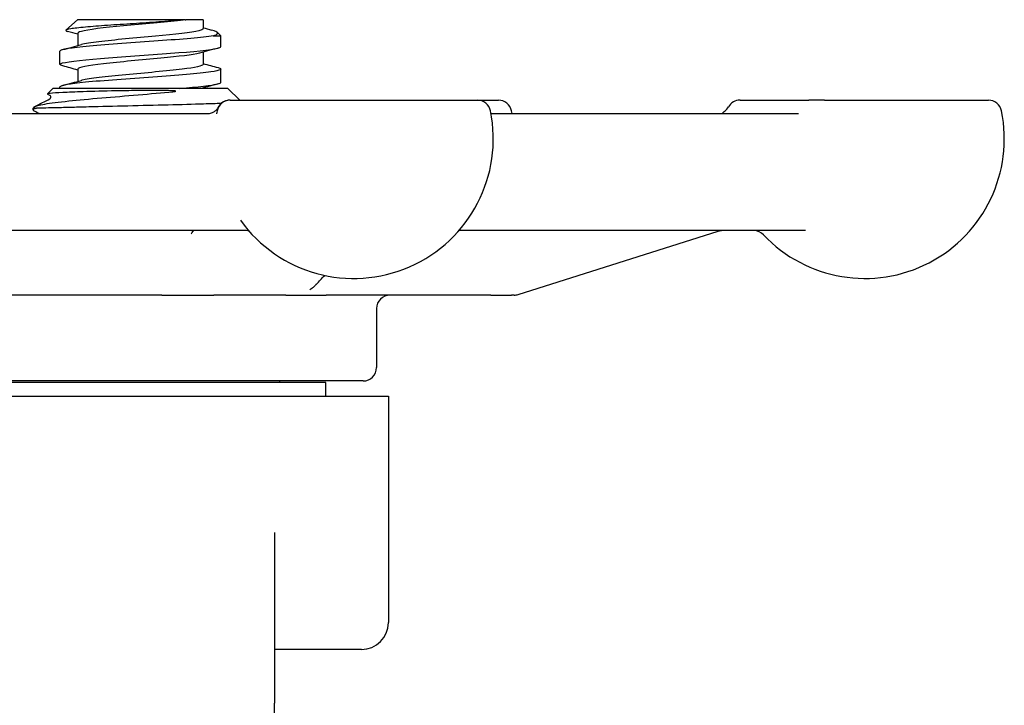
# Model space of a CAD drawing. Header units: inches. Extents: x 5 to 1128, y -85 to 748.
# Tile 492 of 656: x 618.56 to 620.86, y 343.03 to 344.62. Entities that reach past the tile are written whole.
import ezdxf

# ---------------------------------------------------------------- set-up
doc = ezdxf.new("R2010")
doc.units = ezdxf.units.IN
doc.header["$LTSCALE"] = 32
doc.header["$MEASUREMENT"] = 0
doc.layers.add('Visible (ANSI)', color=7, linetype='Continuous', lineweight=30)

msp = doc.modelspace()

# ---------------------------------------------------------------- linework, layer by layer
at = {"layer": 'Visible (ANSI)'}
for p, q in [((618.69618, 344.62229), (618.66969, 344.59782)), ((618.94758, 344.62229), (618.69618, 344.62229)), ((618.94758, 344.62229), (618.94901, 344.62229)), ((618.98897, 344.62229), (618.94901, 344.62229)), ((618.98897, 344.62229), (618.98897, 344.60146)), ((618.6973, 344.59069), (618.6973, 344.56202)), ((619.01266, 344.58483), (619.03063, 344.58483)), ((619.02184, 344.59296), (619.03063, 344.58483)), ((619.03063, 344.55979), (619.03063, 344.58483)), ((618.65563, 344.51813), (618.65563, 344.54902)), ((618.98897, 344.54679), (618.98897, 344.51813)), ((618.6973, 344.50735), (618.6973, 344.47869)), ((619.03063, 344.47646), (619.03063, 344.50735)), ((618.63928, 344.46242), (618.62633, 344.44947)), ((618.63219, 344.44606), (618.62654, 344.44901)), ((619.04698, 344.46242), (618.63928, 344.46242)), ((618.65563, 344.46242), (618.65563, 344.46568)), ((618.98897, 344.46346), (618.98897, 344.46242)), ((619.04698, 344.46242), (619.07448, 344.43492)), ((619.0522, 344.43492), (619.0518, 344.43492)), ((619.0522, 344.43492), (619.62783, 344.43492)), ((619.62783, 344.43492), (619.67687, 344.43492)), ((620.23987, 344.43492), (620.4002, 344.43492)), ((620.43673, 344.43492), (620.4002, 344.43492)), ((620.43673, 344.43492), (620.81825, 344.43492)), ((617.76405, 344.40367), (618.99923, 344.40367)), ((618.59313, 344.41404), (618.59313, 344.41463)), ((618.59576, 344.4189), (618.59381, 344.41695)), ((618.59743, 344.41627), (618.60099, 344.41627)), ((619.65967, 344.40367), (620.37593, 344.40367)), ((619.08927, 344.13117), (617.69998, 344.13117)), ((620.39269, 344.13117), (619.58484, 344.13117)), ((619.72273, 343.98262), (620.18854, 344.12972)), ((618.89284, 343.98117), (618.28816, 343.98117)), ((618.89284, 343.98117), (619.01423, 343.98117)), ((619.18188, 343.98117), (619.01423, 343.98117)), ((619.18188, 343.98117), (619.27608, 343.98117)), ((619.65955, 343.98117), (619.27608, 343.98117)), ((619.65955, 343.98117), (619.70744, 343.98117)), ((619.71332, 343.98117), (619.70744, 343.98117)), ((619.39313, 343.94992), (619.39313, 343.81242)), ((619.36188, 343.78117), (618.32438, 343.78117)), ((619.27488, 343.77742), (618.41138, 343.77742)), ((619.16813, 343.77742), (619.16813, 343.78117)), ((619.27488, 343.74617), (619.27488, 343.77742)), ((618.26563, 343.74617), (619.42063, 343.74617)), ((619.42063, 343.74617), (619.42063, 343.21867)), ((619.15563, 343.42808), (619.15563, 343.03117)), ((619.35813, 343.15617), (619.15563, 343.15617)), ((619.15563, 342.02117), (619.15563, 343.03117))]:
    msp.add_line(p, q, dxfattribs=at)
for centre, radius, start, end in [((619.0522, 344.40367), 0.03125, 90, 168.46304), ((619.05179, 344.40367), 0.03125, 90, 154.03741), ((619.62783, 344.40367), 0.03125, 11.53696, 90), ((619.67687, 344.40367), 0.03125, 11.53696, 90), ((620.23987, 344.40367), 0.03125, 90, 150), ((620.81825, 344.40367), 0.03125, 11.53696, 90), ((619.34002, 344.34492), 0.325, 168.46304, 169.61462), ((619.34002, 344.34492), 0.325, 215.65173, 11.53696), ((619.38906, 344.34492), 0.325, 10.41457, 11.53696), ((620.18574, 344.43492), 0.03125, 307.9089, 330), ((620.53044, 344.34492), 0.325, 223.44984, 11.53696), ((620.19795, 344.09992), 0.03125, 90, 107.52557), ((620.27181, 344.09992), 0.03125, 43.44984, 90), ((619.42438, 343.94992), 0.03125, 90, 180), ((619.71332, 344.01242), 0.03125, 270, 287.52557), ((619.36188, 343.81242), 0.03125, 270, 0), ((619.35813, 343.21867), 0.0625, 270, 0)]:
    msp.add_arc(centre, radius, start, end, dxfattribs=at)
for points, knots in [([(618.94758, 344.62229), (618.93978, 344.62145), (618.93088, 344.62061), (618.9102, 344.61885), (618.89832, 344.61794), (618.86688, 344.61567), (618.84679, 344.61434), (618.80594, 344.61165), (618.78558, 344.61032), (618.74729, 344.60762), (618.72982, 344.60629), (618.7002, 344.6036), (618.68851, 344.60227), (618.67265, 344.59957), (618.66885, 344.59824), (618.66966, 344.59623), (618.67106, 344.59556), (618.67353, 344.5949)], [-1.5503297, -1.5503297, -1.5503297, -1.5503297, -1.4577971, -1.4577971, -1.3550285, -1.3550285, -1.200467, -1.200467, -1.0416694, -1.0416694, -0.8786368, -0.8786368, -0.7113708, -0.7113708, -0.5398726, -0.5398726, -0.4524454, -0.4524454, -0.4524454, -0.4524454]), ([(618.94901, 344.62229), (618.9167, 344.61802), (618.8672, 344.61375), (618.82078, 344.60948), (618.77436, 344.60521), (618.73231, 344.60093), (618.71186, 344.59666), (618.70232, 344.59467), (618.6976, 344.59268), (618.69762, 344.59069)], [5.4707142, 5.4707142, 5.4707142, 5.4707142, 6.4370964, 6.4370964, 6.4370964, 7.4033745, 7.4033745, 7.4033745, 7.8539816, 7.8539816, 7.8539816, 7.8539816]), ([(619.01266, 344.58483), (618.98843, 344.58082), (618.93972, 344.57681), (618.88439, 344.57279), (618.82906, 344.56878), (618.76832, 344.56477), (618.72442, 344.56076), (618.68159, 344.55684), (618.6557, 344.55293), (618.65564, 344.54902)], [5.153766, 5.153766, 5.153766, 5.153766, 6.061332, 6.061332, 6.061332, 6.968806, 6.968806, 6.968806, 7.8539816, 7.8539816, 7.8539816, 7.8539816]), ([(618.98868, 344.60146), (618.98876, 344.59986), (618.98574, 344.59826), (618.9795, 344.59666), (618.96285, 344.59238), (618.9237, 344.58811), (618.87809, 344.58384), (618.83248, 344.57957), (618.78169, 344.57529), (618.74651, 344.57102), (618.728, 344.56877), (618.71408, 344.56653), (618.70586, 344.56428)], [4.712389, 4.712389, 4.712389, 4.712389, 5.0747039, 5.0747039, 5.0747039, 6.041129, 6.041129, 6.041129, 7.0074496, 7.0074496, 7.0074496, 7.515828, 7.515828, 7.515828, 7.515828]), ([(619.01266, 344.58483), (619.01815, 344.58646), (619.0215, 344.5881), (619.02364, 344.59146), (619.02238, 344.59317), (619.01642, 344.59602), (619.01314, 344.59714), (619.00895, 344.59827)], [-0.89666376, -0.89666376, -0.89666376, -0.89666376, -0.7697294, -0.7697294, -0.64162523, -0.64162523, -0.55966115, -0.55966115, -0.55966115, -0.55966115]), ([(618.66259, 344.51459), (618.65406, 344.51689), (618.65347, 344.5192), (618.66168, 344.52151), (618.67599, 344.52552), (618.71666, 344.52954), (618.76878, 344.53355), (618.82073, 344.53756), (618.88293, 344.54156), (618.93265, 344.54556), (618.98278, 344.5496), (619.01912, 344.55363), (619.02823, 344.55767), (619.02983, 344.55838), (619.03058, 344.55909), (619.03053, 344.55979)], [-14.4041511, -14.4041511, -14.4041511, -14.4041511, -13.8824397, -13.8824397, -13.8824397, -12.9741281, -12.9741281, -12.9741281, -12.0686207, -12.0686207, -12.0686207, -11.1558883, -11.1558883, -11.1558883, -10.9955743, -10.9955743, -10.9955743, -10.9955743]), ([(618.98069, 344.54453), (618.96604, 344.54055), (618.9321, 344.53658), (618.89074, 344.5326), (618.84637, 344.52833), (618.79469, 344.52406), (618.75685, 344.51979), (618.7201, 344.51564), (618.69739, 344.5115), (618.6973, 344.50735)], [11.3337279, 11.3337279, 11.3337279, 11.3337279, 12.2338185, 12.2338185, 12.2338185, 13.1994868, 13.1994868, 13.1994868, 14.1371669, 14.1371669, 14.1371669, 14.1371669]), ([(618.9889, 344.51813), (618.98866, 344.5144), (618.97079, 344.51068), (618.94026, 344.50696), (618.90524, 344.50269), (618.85455, 344.49842), (618.80891, 344.49415), (618.76329, 344.48988), (618.72398, 344.48561), (618.70708, 344.48135), (618.70655, 344.48121), (618.70605, 344.48108), (618.70556, 344.48095)], [10.9955743, 10.9955743, 10.9955743, 10.9955743, 11.8375116, 11.8375116, 11.8375116, 12.8032209, 12.8032209, 12.8032209, 13.7688308, 13.7688308, 13.7688308, 13.7990133, 13.7990133, 13.7990133, 13.7990133]), ([(619.02391, 344.51089), (619.03642, 344.50747), (619.03053, 344.50404), (619.007, 344.50062), (618.97945, 344.49661), (618.92832, 344.4926), (618.87233, 344.48859), (618.81634, 344.48458), (618.75671, 344.48057), (618.71526, 344.47656), (618.67776, 344.47294), (618.65588, 344.46931), (618.65567, 344.46568)], [10.7285901, 10.7285901, 10.7285901, 10.7285901, 11.5030786, 11.5030786, 11.5030786, 12.4100129, 12.4100129, 12.4100129, 13.3168593, 13.3168593, 13.3168593, 14.1371669, 14.1371669, 14.1371669, 14.1371669]), ([(618.93495, 344.46242), (618.97714, 344.46586), (619.0098, 344.4693), (619.02328, 344.47273), (619.02815, 344.47398), (619.03048, 344.47522), (619.0304, 344.47646)], [-18.3374763, -18.3374763, -18.3374763, -18.3374763, -17.5597228, -17.5597228, -17.5597228, -17.2787596, -17.2787596, -17.2787596, -17.2787596]), ([(618.59595, 344.41907), (618.5985, 344.42135), (618.60672, 344.42364), (618.63401, 344.42835), (618.6529, 344.43072), (618.69854, 344.43551), (618.72461, 344.43789), (618.78029, 344.44268), (618.80925, 344.44505), (618.86611, 344.44984), (618.89349, 344.45221), (618.91869, 344.45464)], [-1.1317323, -1.1317323, -1.1317323, -1.1317323, -0.8984595, -0.8984595, -0.6634575, -0.6634575, -0.435379, -0.435379, -0.2142259, -0.2142259, 0, 0, 0, 0]), ([(618.70989, 344.45464), (618.69124, 344.454), (618.67509, 344.45336), (618.64897, 344.45207), (618.63924, 344.45144), (618.62765, 344.4502), (618.6254, 344.4496), (618.62654, 344.44901)], [-3.58013259, -3.58013259, -3.58013259, -3.58013259, -3.4004535, -3.4004535, -3.2191752, -3.2191752, -3.04957834, -3.04957834, -3.04957834, -3.04957834]), ([(618.87628, 344.45745), (618.86251, 344.45745), (618.84863, 344.45736), (618.81833, 344.45706), (618.80209, 344.45683), (618.75856, 344.45606), (618.73263, 344.45543), (618.70989, 344.45464)], [-0.44935864, -0.44935864, -0.44935864, -0.44935864, -0.34320731, -0.34320731, -0.21838639, -0.21838639, 0, 0, 0, 0]), ([(618.91869, 344.45464), (618.92019, 344.45479), (618.92186, 344.45497), (618.92387, 344.45527), (618.92479, 344.45543), (618.92545, 344.45565), (618.92558, 344.4557), (618.92569, 344.45578), (618.92573, 344.4558), (618.92576, 344.45585), (618.92576, 344.45587), (618.92577, 344.4559), (618.92576, 344.45591), (618.92575, 344.45594), (618.92574, 344.45596), (618.92571, 344.45599), (618.92568, 344.45601), (618.9256, 344.45606), (618.92554, 344.45608), (618.92531, 344.45617), (618.92505, 344.45623), (618.92379, 344.45646), (618.92226, 344.4566), (618.91306, 344.45723), (618.89739, 344.45745), (618.87628, 344.45745)], [-0.32002064, -0.32002064, -0.32002064, -0.32002064, -0.25037654, -0.25037654, -0.22022079, -0.22022079, -0.21319305, -0.21319305, -0.21059304, -0.21059304, -0.20923641, -0.20923641, -0.20821255, -0.20821255, -0.20712521, -0.20712521, -0.2055378, -0.2055378, -0.20262718, -0.20262718, -0.19315319, -0.19315319, -0.1629071, -0.1629071, 0, 0, 0, 0]), ([(618.63432, 344.44214), (618.63432, 344.44323), (618.63389, 344.44426), (618.63311, 344.44538), (618.63278, 344.44566), (618.63236, 344.44597), (618.63224, 344.44603), (618.63219, 344.44606)], [0, 0, 0, 0, 0.01727788, 0.01727788, 0.031987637, 0.031987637, 0.045078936, 0.045078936, 0.045078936, 0.045078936]), ([(618.63219, 344.43822), (618.63228, 344.43827), (618.63256, 344.43839), (618.6333, 344.43916), (618.6336, 344.43955), (618.63413, 344.44065), (618.63432, 344.44139), (618.63432, 344.44214)], [0, 0, 0, 0, 0.021772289, 0.021772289, 0.033223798, 0.033223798, 0.045098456, 0.045098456, 0.045098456, 0.045098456]), ([(619.03136, 344.42732), (619.01952, 344.42683), (619.00571, 344.42635), (618.96584, 344.42511), (618.93778, 344.42436), (618.87728, 344.42284), (618.84538, 344.42209), (618.78189, 344.42058), (618.75091, 344.41983), (618.72258, 344.41907)], [-0.87823942, -0.87823942, -0.87823942, -0.87823942, -0.72616065, -0.72616065, -0.48630767, -0.48630767, -0.24425398, -0.24425398, 0, 0, 0, 0]), ([(618.59313, 344.41464), (618.59314, 344.41481), (618.59316, 344.41497), (618.59325, 344.41563), (618.59338, 344.41609), (618.5936, 344.4166), (618.59364, 344.41669), (618.59368, 344.41678)], [0, 0, 0, 0, 0.002397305, 0.002397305, 0.009604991, 0.009604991, 0.011211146, 0.011211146, 0.011211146, 0.011211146]), ([(618.59652, 344.40907), (618.59601, 344.40934), (618.59542, 344.40967), (618.59441, 344.41072), (618.59404, 344.41119), (618.59341, 344.41242), (618.59317, 344.41321), (618.59313, 344.41403)], [0, 0, 0, 0, 0.021941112, 0.021941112, 0.033340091, 0.033340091, 0.045143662, 0.045143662, 0.045143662, 0.045143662]), ([(618.59743, 344.41627), (618.59544, 344.41629), (618.59419, 344.41635), (618.59359, 344.41664), (618.59364, 344.41678), (618.59381, 344.41695)], [-0.28928031, -0.28928031, -0.28928031, -0.28928031, -0.16787143, -0.16787143, -0.10505684, -0.10505684, -0.10505684, -0.10505684]), ([(618.72258, 344.41907), (618.707, 344.41866), (618.69237, 344.41829), (618.66529, 344.41763), (618.65296, 344.41734), (618.62299, 344.41665), (618.60894, 344.41632), (618.60099, 344.41627)], [-0.51193076, -0.51193076, -0.51193076, -0.51193076, -0.37804019, -0.37804019, -0.24204071, -0.24204071, 0, 0, 0, 0]), ([(618.99923, 344.40367), (619.00257, 344.40367), (619.00579, 344.40426), (619.01154, 344.40616), (619.01395, 344.40749), (619.01796, 344.41024), (619.01938, 344.41162), (619.02149, 344.41391), (619.02215, 344.41482), (619.02308, 344.41621), (619.02335, 344.41669), (619.0236, 344.41716), (619.02366, 344.41727), (619.0237, 344.41735)], [0, 0, 0, 0, 0.008547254, 0.008547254, 0.018178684, 0.018178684, 0.02951811, 0.02951811, 0.041152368, 0.041152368, 0.052786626, 0.052786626, 0.058171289, 0.058171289, 0.058171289, 0.058171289]), ([(620.1986, 344.40367), (620.19922, 344.40454), (620.20003, 344.40559), (620.20219, 344.40788), (620.20331, 344.40899), (620.20494, 344.41026)], [0.339440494, 0.339440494, 0.339440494, 0.339440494, 0.347792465, 0.347792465, 0.353712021, 0.353712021, 0.353712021, 0.353712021]), ([(618.96126, 344.12357), (618.96126, 344.12357), (618.96126, 344.12357), (618.96129, 344.1236), (618.96158, 344.12395), (618.96257, 344.12531), (618.9632, 344.12621), (618.96488, 344.12846), (618.96601, 344.12987), (618.96715, 344.13117)], [0.151733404, 0.151733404, 0.151733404, 0.151733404, 0.152733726, 0.152733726, 0.17283482, 0.17283482, 0.189537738, 0.189537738, 0.209449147, 0.209449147, 0.209449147, 0.209449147]), ([(619.09598, 344.13028), (619.09577, 344.13034), (619.09554, 344.1304), (619.09396, 344.13079), (619.09219, 344.13112), (619.0896, 344.13117), (619.08944, 344.13117), (619.08927, 344.13117)], [0.282916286, 0.282916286, 0.282916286, 0.282916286, 0.285307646, 0.285307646, 0.298248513, 0.298248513, 0.299108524, 0.299108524, 0.299108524, 0.299108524]), ([(619.25275, 344.00617), (619.25241, 344.00581), (619.25183, 344.00519), (619.25042, 344.00369), (619.24962, 344.00288), (619.24667, 344.00003), (619.2444, 343.99812), (619.24092, 343.99549), (619.2396, 343.99456), (619.23806, 343.99351), (619.23761, 343.99322), (619.23738, 343.99306), (619.23735, 343.99304), (619.23735, 343.99304)], [0, 0, 0, 0, 0.014217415, 0.014217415, 0.027587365, 0.027587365, 0.061782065, 0.061782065, 0.083083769, 0.083083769, 0.092845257, 0.092845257, 0.095345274, 0.095345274, 0.095345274, 0.095345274])]:
    msp.add_open_spline(points, degree=3, knots=knots, dxfattribs=at)
for points in [[(618.6973, 344.58846), (618.68938, 344.59062), (618.68146, 344.59276), (618.67353, 344.5949)], [(618.98897, 344.60369), (618.99563, 344.60187), (619.00229, 344.60007), (619.00895, 344.59827)], [(618.66228, 344.55256), (618.67671, 344.55643), (618.69115, 344.56033), (618.70556, 344.56428)], [(619.02399, 344.55625), (619.00955, 344.55238), (618.99512, 344.54848), (618.98071, 344.54453)], [(618.98897, 344.52035), (619.00063, 344.51717), (619.01231, 344.51402), (619.02399, 344.51089)], [(618.6973, 344.50513), (618.68563, 344.50831), (618.67396, 344.51145), (618.66228, 344.51459)], [(618.66228, 344.46923), (618.67671, 344.4731), (618.69115, 344.47699), (618.70556, 344.48095)], [(619.02399, 344.47292), (619.01104, 344.46945), (618.99809, 344.46595), (618.98516, 344.46242)], [(618.59763, 344.42018), (618.60915, 344.42619), (618.62067, 344.4322), (618.63219, 344.43822)], [(618.59315, 344.41403), (618.59312, 344.41477), (618.59574, 344.41552), (618.60099, 344.41627)], [(618.59743, 344.41627), (618.59457, 344.41572), (618.59321, 344.41517), (618.59328, 344.41463)], [(618.59576, 344.4189), (618.59582, 344.41896), (618.59588, 344.41901), (618.59595, 344.41907)], [(618.60687, 344.40367), (618.60342, 344.40547), (618.59997, 344.40727), (618.59652, 344.40907)], [(619.25275, 344.00617), (619.25929, 344.01313), (619.26583, 344.02008), (619.27237, 344.02704)]]:
    msp.add_open_spline(points, degree=3, dxfattribs=at)

doc.saveas('drawing.dxf')
